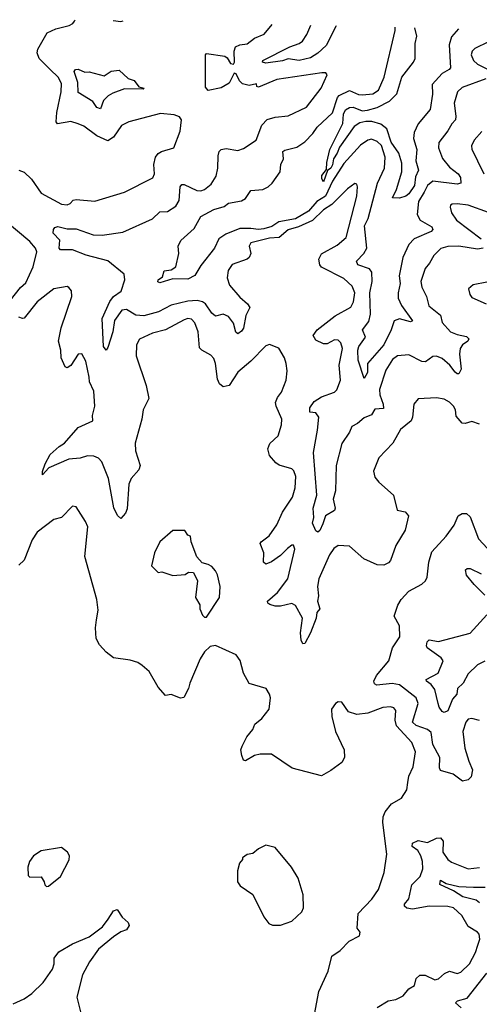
# Model space of a CAD drawing. Extents: x 1921360 to 2014538, y 768294 to 907744.
# Tile 337 of 412: x 1929410 to 1931885, y 902237 to 907534. Entities that reach past the tile are written whole.
import ezdxf

# ---------------------------------------------------------------- set-up
doc = ezdxf.new("R2010")
doc.units = 0

msp = doc.modelspace()

# ---------------------------------------------------------------- linework, layer by layer
at = {"layer": '0CON10XD'}
for points in [[(1929405, 906724.6), (1929435, 906713.1), (1929474.4, 906675), (1929525, 906601.1), (1929635, 906541.6), (1929665, 906538), (1929681.4, 906545), (1929697.8, 906562.2), (1929713.4, 906566.6), (1929815, 906558.1), (1929973.6, 906606.4), (1930127, 906683), (1930135.8, 906704.2), (1930132.9, 906755), (1930142, 906795), (1930155.8, 906814.2), (1930173.3, 906825), (1930240, 906845), (1930273.9, 906933.9), (1930281.2, 906995), (1930270.5, 907010.5), (1930242.4, 907022.4), (1930168.6, 907028.6), (1929997.5, 906985), (1929958, 906965), (1929915, 906902), (1929885, 906881.9), (1929825, 906909.4), (1929755, 906961.2), (1929725, 906973.8), (1929685, 906985.8), (1929614.1, 906974.1), (1929606.2, 906985), (1929609.4, 907035), (1929634.1, 907145), (1929635, 907190), (1929617.9, 907225), (1929574.5, 907265), (1929515.7, 907325), (1929504.4, 907355), (1929507.5, 907375), (1929557.9, 907462.1), (1929605, 907484.4), (1929677, 907503), (1929696.6, 907513.4), (1929705.6, 907525), (1929708.3, 907533.7)], [(1931905.7, 906305), (1931875, 906298.9), (1931775, 906315.2), (1931715.8, 906314.2), (1931676.7, 906303.3), (1931639.4, 906265), (1931616.8, 906223.2), (1931594, 906196), (1931570, 906125), (1931575.4, 906095), (1931600.4, 906045), (1931613.4, 905995), (1931676.2, 905945), (1931685.5, 905905), (1931730, 905855), (1931765, 905840), (1931815, 905829.1), (1931827.5, 905817.5), (1931823.6, 905805), (1931795, 905784.6), (1931782.1, 905765), (1931777.8, 905735), (1931786.2, 905653.8), (1931775, 905628.8), (1931765, 905628), (1931755, 905636.9), (1931725.5, 905675.5), (1931685, 905710.8), (1931655, 905723.1), (1931635, 905721.2), (1931595, 905692.7), (1931575, 905695.3), (1931505, 905731.5), (1931445, 905725.4), (1931417.3, 905705), (1931381.7, 905648.3), (1931346.7, 905545), (1931349.7, 905515), (1931367.9, 905465), (1931368.7, 905441.3), (1931321.8, 905438.2), (1931305, 905407.5), (1931265, 905392.6), (1931229.5, 905360.5), (1931197.5, 905345), (1931186.1, 905315), (1931145, 905252.9), (1931114.1, 905135), (1931110.8, 904999.2), (1931097.1, 904955), (1931108.8, 904905), (1931105, 904893.8), (1931055.7, 904864.3), (1931041.7, 904821.7), (1931025.6, 904785), (1931015, 904777.5), (1931005, 904784), (1930985.7, 904825), (1930993.8, 904855), (1930990.7, 904905), (1931010.8, 904975), (1930992.1, 905205), (1931013.8, 905325), (1931020, 905395), (1931005, 905419.4), (1930973.1, 905423.1), (1930971.5, 905445), (1930995, 905478.8), (1931035, 905505.3), (1931105, 905530.5), (1931116.9, 905543.1), (1931137.5, 905595), (1931131, 905675), (1931147.7, 905765), (1931139.1, 905795), (1931125, 905808.8), (1931105, 905810.8), (1931065, 905789.5), (1931045, 905790.6), (1931005, 905810), (1930990, 905835), (1931011.5, 905865), (1931108.9, 905941.1), (1931192.1, 905987.9), (1931207.5, 906015), (1931214.6, 906065), (1931200, 906100), (1931155, 906141.8), (1931035, 906201.5), (1931026, 906215), (1931020.7, 906245), (1931035.7, 906274.3), (1931119.9, 906320.1), (1931168.4, 906361.6), (1931224.6, 906585), (1931229.5, 906635), (1931225, 906648), (1931215, 906651.9), (1931175, 906623.5), (1931089.9, 906540.1), (1931045, 906511.5), (1930986.1, 906453.9), (1930910.4, 906419.6), (1930855, 906402.9), (1930807.5, 906362.5), (1930755, 906359.2), (1930655, 906332.5), (1930645.6, 906315), (1930654.3, 906275), (1930646, 906255), (1930634.5, 906245.5), (1930553.3, 906216.7), (1930532.3, 906185), (1930526.4, 906145), (1930539.1, 906105), (1930595, 906041.6), (1930636.9, 906005), (1930649.1, 905985), (1930626.8, 905943.2), (1930614.7, 905875), (1930605, 905857.5), (1930585, 905842.9), (1930573.3, 905853.3), (1930561.5, 905901.5), (1930535, 905937.7), (1930505, 905949.4), (1930465, 905939.2), (1930445, 905954.4), (1930410, 906005), (1930395, 906015.9), (1930365, 906022.7), (1930315, 906019.6), (1930225, 905997.6), (1930158.1, 905961.9), (1930079.1, 905940.9), (1930035, 905943.8), (1929985, 905973.8), (1929959.6, 905970.4), (1929919.7, 905915), (1929911.5, 905855), (1929885, 905770), (1929875, 905756.7), (1929861.1, 905775), (1929853.6, 905926.4), (1929895, 906016.9), (1929914.7, 906045), (1929955.9, 906074.1), (1929975.3, 906135), (1929973.1, 906165), (1929885, 906236.6), (1929767.5, 906267.5), (1929695, 906296.4), (1929630, 906295), (1929623.5, 906305), (1929627, 906347), (1929590, 906385), (1929591.4, 906405), (1929598.6, 906415), (1929615, 906420.4), (1929665, 906407.8), (1929715, 906408.2), (1929805, 906376.3), (1929854.7, 906375.3), (1929965, 906391.1), (1930125, 906463.1), (1930165, 906500.4), (1930205, 906502.1), (1930249.9, 906530.1), (1930268.5, 906561.5), (1930274.1, 906635), (1930283.6, 906646.4), (1930295, 906646.2), (1930363.8, 906615), (1930385, 906613.1), (1930405, 906620.5), (1930440.4, 906649.6), (1930467.8, 906692.2), (1930476.5, 906735), (1930477.9, 906802.1), (1930484.2, 906825), (1930494.4, 906835.6), (1930521.2, 906841.2), (1930585, 906830.6), (1930615, 906840), (1930683.9, 906886.1), (1930713.9, 906966.1), (1930742.8, 906997.2), (1930785, 907010), (1930855, 907015.7), (1930955, 907063.3), (1931033.8, 907165), (1931066.2, 907236.2), (1931058, 907248), (1931037.5, 907247.5), (1930795, 907212.5), (1930695, 907170), (1930687.5, 907175), (1930685, 907188.8), (1930645, 907180), (1930609.1, 907189.1), (1930594.2, 907204.2), (1930575, 907243.1), (1930565, 907245.3), (1930537.9, 907192.1), (1930495, 907166.2), (1930425, 907153.3), (1930410.7, 907170.7), (1930410, 907345), (1930415, 907352.5), (1930515, 907338), (1930528, 907328), (1930545, 907297.1), (1930560.8, 907295), (1930566.4, 907305), (1930564.6, 907365), (1930572.4, 907387.6), (1930595, 907399.2), (1930635, 907403.3), (1930675, 907434.6), (1930725.7, 907455), (1930769.2, 907508.4)], [(1929912.5, 907528.8), (1929954.4, 907524.4), (1929967.6, 907527.5)], [(1931919.4, 907215), (1931791.7, 907168.3), (1931766.5, 907145), (1931749.2, 907085), (1931759.1, 907015), (1931756.6, 906995), (1931735.9, 906974.1), (1931715.5, 906935), (1931666.1, 906873.9), (1931665.4, 906845), (1931686.6, 906786.6), (1931725, 906741.1), (1931771.6, 906705), (1931783.8, 906685), (1931785.6, 906655), (1931765, 906648.9), (1931635, 906664.3), (1931605, 906640.8), (1931588.1, 906605), (1931557.8, 906555), (1931550.7, 906485), (1931566.5, 906455), (1931629.3, 906419.3), (1931634.5, 906405), (1931625.5, 906394.5), (1931534.3, 906355), (1931505, 906323.5), (1931472.8, 906255), (1931453.9, 906155), (1931458.9, 906115), (1931448.1, 906065), (1931448.1, 906035), (1931466.6, 905996.6), (1931525.8, 905914.2), (1931515, 905908), (1931455, 905924.6), (1931426.9, 905913.1), (1931410.3, 905865), (1931370.7, 905785), (1931282.7, 905685), (1931281.9, 905635), (1931265, 905603.3), (1931232.1, 905702.1), (1931230.9, 905755), (1931236.7, 905775), (1931271.5, 905825), (1931255.4, 905865), (1931289.4, 905909.4), (1931299.2, 905949.2), (1931294.5, 906065), (1931307.7, 906125), (1931305.9, 906175), (1931293.3, 906193.3), (1931230.9, 906215), (1931222.7, 906235), (1931263.4, 906276.6), (1931279.5, 906305), (1931265.7, 906425), (1931286, 906464), (1931337.1, 906655), (1931373.7, 906735), (1931377.7, 906795), (1931357.7, 906857.7), (1931335, 906878.9), (1931305, 906890.3), (1931285, 906886.2), (1931245, 906859.4), (1931155, 906760), (1931095, 906665.2), (1931056.3, 906583.7), (1931009.1, 906555), (1930965.9, 906504.1), (1930895, 906463.1), (1930805, 906446.7), (1930768, 906422), (1930725, 906408.5), (1930695, 906404.4), (1930655, 906410.9), (1930595, 906410), (1930520, 906380), (1930481.5, 906355), (1930459.4, 906305), (1930385, 906211.2), (1930353, 906157), (1930315, 906138), (1930235, 906140), (1930165, 906117.8), (1930153.6, 906123.6), (1930155.7, 906135), (1930178.8, 906151.2), (1930187.9, 906182.1), (1930225, 906188.1), (1930250, 906205), (1930266.2, 906275), (1930264, 906315), (1930277.5, 906345), (1930348.8, 906411.2), (1930385.4, 906474.6), (1930455, 906512.1), (1930511.1, 906528.9), (1930535, 906546.8), (1930605, 906559.6), (1930625, 906572.2), (1930655.3, 906614.7), (1930719.1, 906620.9), (1930747.5, 906635), (1930769.2, 906655), (1930812.2, 906715), (1930815.6, 906755), (1930830.9, 906785), (1930827.5, 906825), (1930837.5, 906832.5), (1930901.7, 906848.3), (1930945, 906877.3), (1930989.2, 906920.8), (1931010.9, 906955), (1931095, 907032.2), (1931121.9, 907115), (1931130.3, 907125), (1931185, 907152.6), (1931235, 907131.2), (1931255, 907129.2), (1931312, 907135), (1931342.5, 907155), (1931372.7, 907225), (1931432.2, 907475), (1931431.4, 907492.6)], [(1931114.2, 907500.2), (1931112.2, 907497.8), (1931059.7, 907395), (1931015, 907353.6), (1930975, 907327.7), (1930915, 907314.3), (1930855, 907323.9), (1930825, 907312.7), (1930735, 907299.2), (1930716.9, 907305), (1930719.1, 907315), (1930865, 907388.2), (1930915.2, 907404.8), (1930932.1, 907417.9), (1930956.5, 907453.5), (1930978.1, 907503.4)], [(1931773.5, 907484.5), (1931735, 907442.2), (1931722, 907398), (1931730, 907275), (1931723.3, 907265), (1931685, 907244.6), (1931631.4, 907185), (1931633.2, 907133.2), (1931619.9, 907050.1), (1931556.1, 906973.9), (1931533.3, 906926.7), (1931530.8, 906895), (1931548.2, 906835), (1931542.9, 906775), (1931558, 906725), (1931541.9, 906688.1), (1931535, 906640.8), (1931505, 906597.1), (1931488.8, 906585), (1931455, 906573.3), (1931417.5, 906575), (1931439.6, 906620.4), (1931467.1, 906715), (1931467.8, 906762.2), (1931450.7, 906815), (1931410.7, 906875), (1931386.6, 906946.6), (1931355, 906972.2), (1931306.8, 906986.8), (1931273.7, 906986.3), (1931240.6, 906979.4), (1931211.5, 906958.5), (1931132, 906848), (1931120, 906815), (1931100, 906785), (1931095, 906752.9), (1931085, 906735.6), (1931066.9, 906723.1), (1931045, 906660.8), (1931036.7, 906676.7), (1931036.5, 906695), (1931061.7, 906728.3), (1931064.2, 906765), (1931079.4, 906835), (1931150, 906975), (1931153.8, 907025), (1931165, 907049.4), (1931185, 907061.1), (1931205, 907062.5), (1931253.8, 907043.8), (1931283.2, 907046.8), (1931335, 907061.5), (1931400.3, 907095), (1931440.6, 907135), (1931468.4, 907225), (1931530.2, 907305), (1931539.4, 907325), (1931539.3, 907405), (1931548.1, 907445), (1931538.4, 907490.1)], [(1931935, 907414.2), (1931860.7, 907379.3), (1931845.6, 907365), (1931841.2, 907345), (1931853.8, 907315), (1931875, 907294.7), (1931933.1, 907265)], [(1929845, 907053.3), (1929825, 907061.2), (1929803.3, 907093.3), (1929725, 907142.5), (1929722.5, 907195), (1929704.2, 907255), (1929710, 907265), (1929725, 907266.7), (1929761.7, 907251.7), (1929785, 907253.3), (1929865, 907232.5), (1929903, 907257), (1929945, 907262.5), (1929995, 907217.5), (1930026.4, 907206.4), (1930051.7, 907171.7), (1930080, 907165), (1930075, 907160), (1929975, 907162.5), (1929912, 907138), (1929886.7, 907123.3), (1929861.7, 907098.3), (1929845, 907053.3)], [(1931898.3, 906931.7), (1931856.2, 906885), (1931841.9, 906855), (1931845, 906836.7), (1931874.6, 906775), (1931909.6, 906705)], [(1931935, 906496.9), (1931825, 906535.4), (1931765, 906542.7), (1931739.2, 906540.8), (1931730, 906535), (1931728, 906525), (1931735.7, 906495), (1931762.2, 906455), (1931894.4, 906355)], [(1929361.2, 906025), (1929415, 906093.1), (1929442.4, 906117.6), (1929482.5, 906205), (1929501.8, 906285), (1929495.4, 906305), (1929465, 906339.6), (1929331, 906451)], [(1930051.4, 905111.4), (1930011, 905065), (1929998.2, 905035), (1929988.6, 904901.4), (1929980.4, 904879.6), (1929955, 904850), (1929936.6, 904866.6), (1929916.8, 904906.8), (1929888.6, 905065), (1929852, 905155), (1929835, 905174.8), (1929808.6, 905185), (1929775, 905187.7), (1929735.1, 905174.9), (1929675, 905169.2), (1929567.8, 905122.2), (1929533.3, 905085), (1929533, 905103), (1929547.5, 905145), (1929575, 905194.5), (1929621.9, 905238.1), (1929651.8, 905255), (1929725, 905340), (1929803.3, 905375), (1929801.9, 905405), (1929814.5, 905455), (1929809.7, 905535), (1929785.9, 905585), (1929785, 905610), (1929766.6, 905696.6), (1929745, 905736.7), (1929725, 905734), (1929685, 905674.2), (1929665, 905661.2), (1929655, 905666.7), (1929633.5, 905715), (1929631.8, 905755), (1929619.6, 905805), (1929633.7, 905876.3), (1929690, 906045), (1929688.8, 906075), (1929675, 906093.3), (1929665, 906098), (1929594, 906085), (1929504.7, 906015), (1929435, 905928.2), (1929425, 905925.4), (1929405, 905932.7)], [(1931925, 906122), (1931852.3, 906107.7), (1931826.2, 906085), (1931834.2, 906055), (1931845, 906040), (1931922.5, 906005)], [(1931885, 905357.5), (1931845, 905372), (1931809.3, 905360.7), (1931792.5, 905362.5), (1931760.9, 905400.9), (1931755.8, 905435), (1931746, 905455), (1931725, 905475.8), (1931695, 905491.4), (1931655, 905499.4), (1931555.9, 905494.1), (1931532, 905465), (1931525.3, 905394.7), (1931518.1, 905375), (1931460.4, 905329.6), (1931418.6, 905255), (1931343.8, 905176.2), (1931315.8, 905105), (1931322.1, 905072.1), (1931343.8, 905045), (1931423.3, 904975), (1931442.5, 904895), (1931485, 904886.7), (1931503.8, 904865), (1931485, 904787.5), (1931435.8, 904705), (1931405.8, 904625), (1931395, 904612), (1931370.3, 904599.7), (1931335, 904600.5), (1931262.9, 904632.9), (1931185, 904701.5), (1931125, 904705.3), (1931100.6, 904689.4), (1931078.5, 904655), (1931021.5, 904525), (1931013.9, 904485), (1931019.3, 904435), (1931014.1, 904405), (1931025.4, 904365), (1931009.2, 904345), (1931005.5, 904315), (1930976.5, 904235), (1930945, 904177.5), (1930935, 904176.7), (1930926, 904195), (1930922.3, 904235), (1930933.6, 904315), (1930895, 904382), (1930875, 904392.2), (1930815, 904378.8), (1930785, 904378.2), (1930757.4, 904387.4), (1930746.2, 904395), (1930743.8, 904405), (1930797.4, 904452.6), (1930854.4, 904525.6), (1930891.3, 904685), (1930885, 904706.9), (1930875, 904707.1), (1930851.7, 904688.3), (1930815, 904651.9), (1930765, 904616.9), (1930735, 904604.5), (1930723.3, 904615), (1930725.4, 904665), (1930705.6, 904715), (1930710, 904725), (1930752.4, 904757.6), (1930795, 904815.8), (1930825.4, 904885), (1930879.6, 904965), (1930893.1, 905015), (1930896.3, 905076.3), (1930886.6, 905106.6), (1930875, 905117.1), (1930807.8, 905137.8), (1930789.1, 905149.1), (1930755, 905190), (1930746.2, 905225), (1930756.1, 905253.9), (1930801.1, 905295), (1930820.4, 905355), (1930821.8, 905385), (1930790.6, 905455), (1930787.8, 905475), (1930798, 905502), (1930819.8, 905530.2), (1930845.7, 905594.3), (1930850, 905645), (1930844.4, 905685), (1930835.6, 905715), (1930805, 905766.7), (1930755, 905786.2), (1930735, 905780), (1930653.8, 905696.2), (1930585, 905637.5), (1930537.1, 905565), (1930505, 905558.2), (1930485, 905574.4), (1930475, 905599.2), (1930463.9, 905685), (1930455, 905710.8), (1930438.5, 905728.5), (1930391.1, 905755), (1930378.4, 905768.4), (1930370.9, 905855), (1930353, 905903), (1930335, 905922.5), (1930315, 905925.9), (1930295, 905919.2), (1930195.3, 905864.7), (1930125, 905846.7), (1930055, 905814.2), (1930039.5, 905785), (1930037.8, 905725), (1930091.4, 905565), (1930105.6, 905495), (1930075.6, 905435), (1930068.1, 905385), (1930031.4, 905255), (1930033.6, 905215), (1930059.1, 905135), (1930051.4, 905111.4)], [(1930997.7, 902182.3), (1931020, 902305), (1931071.2, 902415), (1931091.2, 902495), (1931135, 902526.2), (1931184.2, 902575.8), (1931240, 902605), (1931242.5, 902625), (1931226.4, 902646.4), (1931232, 902725), (1931306.8, 902803.2), (1931341.8, 902855), (1931372.5, 902945), (1931387.1, 903045), (1931364.6, 903215), (1931367.1, 903245), (1931378.3, 903271.7), (1931411.2, 903315), (1931466.2, 903345), (1931495, 903390), (1931499.7, 903430.3), (1931504.4, 903465), (1931529.2, 903515), (1931540.4, 903595), (1931521.5, 903645), (1931438.9, 903735), (1931432.5, 903765), (1931435, 903816.7), (1931425, 903832.5), (1931407.2, 903837.2), (1931365, 903834.4), (1931285, 903803.3), (1931225.7, 903795.7), (1931180.7, 903810.7), (1931145, 903862), (1931125, 903864.2), (1931110, 903855), (1931089.2, 903825), (1931091.2, 903785), (1931110, 903705), (1931157.5, 903605), (1931158.8, 903565), (1931145, 903537.5), (1931085.8, 903494.2), (1931035, 903466.7), (1930877.4, 903507.4), (1930765, 903581.9), (1930705, 903583.1), (1930675, 903574.7), (1930625, 903546), (1930615, 903550), (1930605.6, 903575), (1930601.2, 903605), (1930607.7, 903625), (1930633.1, 903675), (1930665, 903714.6), (1930676.9, 903743.1), (1930714.4, 903775), (1930752.9, 903825), (1930760, 903885), (1930755.9, 903905.9), (1930737.5, 903935), (1930645, 903963.3), (1930615, 904017.5), (1930596.8, 904086.8), (1930575, 904116.2), (1930465, 904166.7), (1930435, 904162.5), (1930405, 904132.5), (1930381.2, 904095), (1930326, 903965), (1930318.8, 903935), (1930293, 903887), (1930275, 903883.3), (1930225, 903903.3), (1930195, 903897.5), (1930155, 903943.8), (1930106.4, 904026.4), (1930070, 904060), (1930045.4, 904075.4), (1930005, 904088.9), (1929915, 904100), (1929875, 904130.8), (1929840.2, 904170.2), (1929822.5, 904205), (1929817.6, 904262.4), (1929824, 904306), (1929832, 904358), (1929826.2, 904415), (1929760.5, 904645), (1929776.7, 904805), (1929764.6, 904834.6), (1929713.6, 904913.6), (1929695, 904917.5), (1929635, 904856), (1929593.8, 904845), (1929505, 904777.1), (1929476.9, 904735), (1929435, 904626), (1929405, 904599.2)], [(1931885, 903764.3), (1931845, 903774.3), (1931825, 903770.8), (1931811.9, 903755), (1931795.5, 903705), (1931806.1, 903615), (1931827.5, 903545), (1931848.9, 903498.9), (1931840.2, 903459.8), (1931825, 903444.2), (1931795, 903437.1), (1931744.2, 903474.2), (1931675.4, 903495.4), (1931669.7, 903509.7), (1931672.5, 903565), (1931634.2, 903635), (1931625, 903698.6), (1931605, 903714.6), (1931545, 903736.2), (1931524.8, 903755), (1931555.3, 903855), (1931545.5, 903885), (1931455, 903955.2), (1931415, 903963.5), (1931333.7, 903953.7), (1931320.4, 903960.4), (1931316.7, 903975), (1931330.7, 904005), (1931397.5, 904085), (1931417.8, 904155), (1931456.3, 904213.7), (1931455, 904272.5), (1931425.6, 904325), (1931446.1, 904383.9), (1931464.4, 904415), (1931505, 904460), (1931575, 904497.1), (1931595.5, 904514.5), (1931604.3, 904535), (1931613.5, 904615), (1931629.6, 904670.4), (1931705.5, 904755), (1931748.5, 904815), (1931770, 904865), (1931793.2, 904876.8), (1931815, 904877.5), (1931835, 904860), (1931880.9, 904740.9), (1931929.3, 904689.3)], [(1930415, 904320), (1930485.6, 904425), (1930489.2, 904485), (1930475, 904546.7), (1930465, 904568.8), (1930445, 904591.2), (1930425, 904603.3), (1930391.7, 904611.7), (1930363.9, 904643.9), (1930333.3, 904725), (1930330, 904755), (1930315, 904760), (1930300, 904785), (1930234, 904786), (1930164.5, 904725.5), (1930135.8, 904665), (1930120, 904595), (1930155, 904560), (1930175, 904562.5), (1930235, 904544), (1930301.7, 904548.3), (1930318.3, 904561.7), (1930345, 904560), (1930367.5, 904515), (1930356.2, 904425), (1930380, 904385), (1930380, 904365), (1930395, 904330), (1930405, 904320), (1930415, 904320)], [(1931915, 904437.3), (1931857.9, 904495), (1931816.5, 904545), (1931810, 904575), (1931818.9, 904581.1), (1931835, 904580.4), (1931895, 904552.9)], [(1931915, 904082.6), (1931875, 904062.7), (1931824.3, 904015), (1931798, 903965), (1931767.9, 903935), (1931764.4, 903905), (1931741, 903879), (1931715, 903816.4), (1931695, 903807.3), (1931685, 903812.5), (1931668.8, 903835), (1931663.5, 903855), (1931645, 903930.5), (1931625, 903956.5), (1931600.8, 903975), (1931598, 903985), (1931662.3, 904017.7), (1931690, 904085), (1931680, 904100), (1931604.5, 904155), (1931600, 904165), (1931603.2, 904186.8), (1931615, 904197.5), (1931665, 904189.1), (1931835, 904233.9), (1931925, 904332.5)], [(1931335, 902219.5), (1931393.8, 902256.2), (1931435, 902263.2), (1931475, 902282.9), (1931505, 902319.4), (1931535, 902337.5), (1931545.4, 902375), (1931565, 902392.7), (1931593.2, 902393.2), (1931645, 902368.5), (1931665, 902374.4), (1931697.7, 902402.3), (1931725, 902414.5), (1931765, 902402.7), (1931785, 902410), (1931831.5, 902455), (1931864.6, 902515), (1931876.4, 902555), (1931886.8, 902586.8), (1931884.4, 902614.4), (1931875.4, 902625.4), (1931824.8, 902654.8), (1931790.5, 902715), (1931745, 902755.4), (1931715, 902763.1), (1931615, 902764.1), (1931525, 902749.5), (1931494.4, 902754.4), (1931481.3, 902765), (1931481.2, 902775), (1931505.9, 902805), (1931521, 902879), (1931565.9, 902925), (1931580, 902965), (1931579.3, 903005), (1931570.6, 903035), (1931554.2, 903064.2), (1931523.8, 903085), (1931525, 903104), (1931555, 903117.7), (1931605, 903108), (1931655, 903130), (1931675, 903132.5), (1931690, 903115), (1931687.9, 903055), (1931715, 903016.7), (1931735, 903001.1), (1931825, 902966.5), (1931885, 902972.5)], [(1929555, 902870), (1929565, 902872.5), (1929630, 902925), (1929676.4, 903013.6), (1929677.5, 903035), (1929667.5, 903055), (1929635, 903080), (1929525, 903062.5), (1929483.6, 903036.4), (1929462.5, 903005), (1929453.3, 902975), (1929455, 902930), (1929465, 902920), (1929525, 902922.5), (1929542.5, 902895), (1929545, 902880), (1929555, 902870)], [(1930771.7, 902661.7), (1930815, 902663.3), (1930875, 902683.8), (1930930, 902735), (1930938, 902755), (1930936.2, 902825), (1930908.8, 902915), (1930874.3, 902974.3), (1930785, 903080), (1930735, 903092.5), (1930695, 903073.3), (1930665, 903047.5), (1930635, 903042.5), (1930610, 903025), (1930610, 903015), (1930593.6, 902996.4), (1930583.3, 902955), (1930582.5, 902895), (1930597.5, 902875), (1930665, 902826.7), (1930725, 902707.5), (1930752.3, 902672.3), (1930771.7, 902661.7)], [(1931885, 902782.4), (1931867.1, 902797.1), (1931795.5, 902815), (1931746.5, 902846.5), (1931672.2, 902882.2), (1931675, 902904), (1931707.1, 902887.1), (1931775, 902871.1), (1931853.4, 902866.6), (1931916.4, 902866.4)], [(1929375, 902238.6), (1929434.5, 902265.5), (1929476, 902295), (1929535.6, 902355), (1929587.1, 902425), (1929595.8, 902455), (1929596.2, 902485), (1929621.7, 902518.3), (1929695, 902561.4), (1929785, 902600), (1929856.3, 902653.7), (1929885.6, 902694.4), (1929915, 902740), (1929935, 902747.5), (1929962.5, 902705), (1929995, 902677.5), (1929999.3, 902660.7), (1929985, 902637.5), (1929954.1, 902625.9), (1929915, 902600), (1929835, 902534), (1929786, 902465), (1929748.1, 902395), (1929718, 902275), (1929768.1, 902075)], [(1931787.8, 902217.8), (1931756, 902245), (1931766.7, 902255), (1931819.6, 902270.4), (1931926.1, 902403.9)]]:
    msp.add_lwpolyline(points, dxfattribs=at)

doc.saveas('drawing.dxf')
